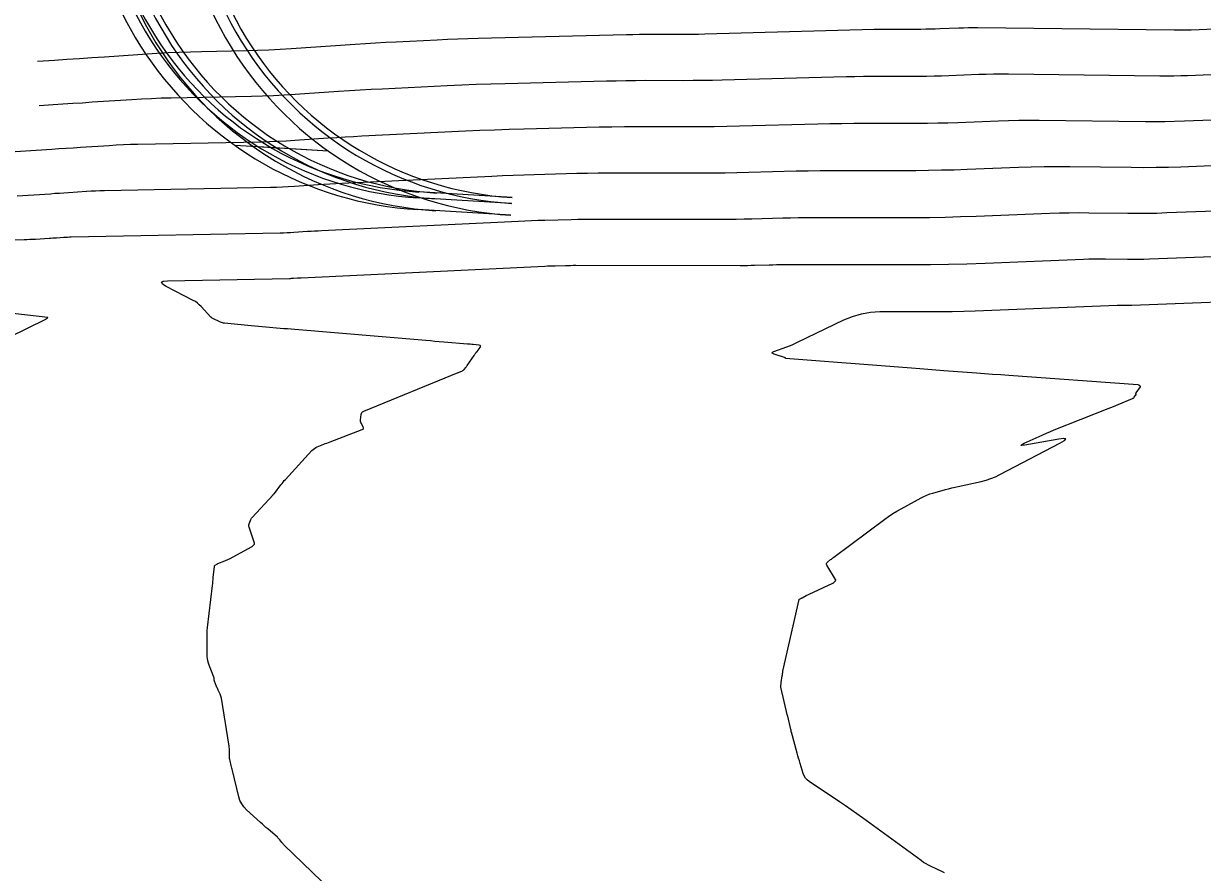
# Model space of a CAD drawing. Extents: x 658976 to 668721, y 639543 to 647196.
# Drawn here: x 661875.7 to 661975.7, y 642445.8 to 642517.8 of the extents above; entities that cross this region are included whole.
import ezdxf

# ---------------------------------------------------------------- set-up
doc = ezdxf.new("R2010")
doc.units = 0
for name, color, linetype in [('Ex_Major Contours', 7, 'Continuous'), ('Ex_Minor Contours', 7, 'Continuous'), ('R_Ramp 15 Degree_Min Ls', 7, 'Continuous'), ('R_Ramp 20 Degree Des Ls', 7, 'Continuous'), ('R_Ramp 20 Degree Existing Ramp', 7, 'Continuous'), ('R_Ramp 20 Degree_Min Ls', 7, 'Continuous')]:
    doc.layers.add(name, color=color, linetype=linetype)

msp = doc.modelspace()

# ---------------------------------------------------------------- linework, layer by layer
at = {"layer": 'Ex_Major Contours'}
for points in [[(661876.84, 642514.63), (661878.28, 642514.72), (661879.34, 642514.79), (661880.4, 642514.86), (661881.46, 642514.93), (661882.52, 642515), (661886.98, 642515.29), (661887.93, 642515.35), (661888.88, 642515.39), (661889.83, 642515.43), (661890.78, 642515.45), (661894.58, 642515.53), (661895.53, 642515.55), (661896.49, 642515.59), (661897.44, 642515.64), (661898.38, 642515.7), (661903.81, 642516.07), (661904.68, 642516.13), (661905.55, 642516.18), (661906.42, 642516.23), (661907.29, 642516.27), (661910.78, 642516.44), (661911.65, 642516.48), (661912.52, 642516.52), (661913.39, 642516.55), (661914.26, 642516.57), (661926.84, 642516.89), (661927.39, 642516.9), (661927.95, 642516.91), (661928.5, 642516.92), (661929.06, 642516.92), (661931.28, 642516.92), (661931.83, 642516.92), (661932.39, 642516.93), (661932.95, 642516.93), (661933.5, 642516.95), (661947.88, 642517.33), (661948.36, 642517.34), (661948.84, 642517.35), (661949.31, 642517.35), (661949.79, 642517.35), (661951.84, 642517.35), (661952.25, 642517.36), (661952.65, 642517.36), (661953.05, 642517.37), (661953.46, 642517.39), (661955.07, 642517.45), (661955.47, 642517.46), (661955.88, 642517.47), (661956.28, 642517.48), (661956.68, 642517.47), (661973.35, 642517.28), (661973.7, 642517.27), (661974.06, 642517.28), (661974.42, 642517.28), (661974.78, 642517.29), (661976.79, 642517.37)], [(661900.97, 642445.04), (661897.79, 642448.09), (661897.74, 642448.15), (661897.69, 642448.2), (661897.64, 642448.26), (661897.59, 642448.32), (661897.41, 642448.56), (661897.36, 642448.62), (661897.31, 642448.67), (661897.26, 642448.73), (661897.21, 642448.78), (661896.39, 642449.48), (661896.24, 642449.61), (661896.09, 642449.75), (661895.94, 642449.88), (661895.78, 642450.02), (661894.59, 642451.11), (661894.36, 642451.35), (661894.18, 642451.61), (661894.03, 642451.9), (661893.93, 642452.21), (661893.4, 642454.44), (661893.38, 642454.54), (661893.35, 642454.64), (661893.32, 642454.75), (661893.3, 642454.85), (661893.19, 642455.26), (661893.17, 642455.36), (661893.15, 642455.46), (661893.14, 642455.57), (661893.14, 642455.67), (661893.14, 642456.09), (661893.14, 642456.19), (661893.14, 642456.3), (661893.13, 642456.4), (661893.11, 642456.5), (661892.46, 642460.58), (661892.44, 642460.66), (661892.42, 642460.75), (661892.39, 642460.83), (661892.35, 642460.92), (661892.19, 642461.24), (661892.15, 642461.33), (661892.12, 642461.41), (661892.08, 642461.49), (661892.05, 642461.57), (661891.86, 642462.02), (661891.86, 642462.05), (661891.85, 642462.07), (661891.85, 642462.1), (661891.84, 642462.13), (661891.84, 642462.23), (661891.84, 642462.26), (661891.84, 642462.29), (661891.83, 642462.31), (661891.82, 642462.34), (661891.41, 642463.37), (661891.35, 642463.55), (661891.3, 642463.74), (661891.27, 642463.93), (661891.26, 642464.12), (661891.24, 642465.43), (661891.24, 642465.71), (661891.25, 642465.99), (661891.26, 642466.28), (661891.29, 642466.56), (661891.7, 642470.14), (661891.72, 642470.31), (661891.74, 642470.48), (661891.76, 642470.64), (661891.77, 642470.81), (661891.86, 642471.74), (661891.87, 642471.78), (661891.88, 642471.81), (661891.91, 642471.83), (661891.94, 642471.86), (661892.14, 642471.96), (661892.14, 642471.97), (661892.15, 642471.97), (661892.15, 642471.97), (661892.15, 642471.98), (661892.15, 642472), (661892.15, 642472), (661892.15, 642472), (661892.16, 642472.01), (661892.16, 642472.01), (661892.76, 642472.23), (661892.86, 642472.27), (661892.96, 642472.31), (661893.06, 642472.36), (661893.15, 642472.4), (661895.06, 642473.45), (661895.09, 642473.46), (661895.11, 642473.48), (661895.14, 642473.5), (661895.16, 642473.52), (661895.24, 642473.62), (661895.26, 642473.65), (661895.27, 642473.67), (661895.27, 642473.7), (661895.26, 642473.73), (661894.81, 642475.07), (661894.79, 642475.14), (661894.79, 642475.21), (661894.79, 642475.29), (661894.81, 642475.36), (661894.92, 642475.65), (661894.95, 642475.72), (661894.98, 642475.78), (661895.02, 642475.84), (661895.07, 642475.9), (661896.84, 642477.82), (661896.85, 642477.84), (661896.86, 642477.85), (661896.87, 642477.86), (661896.88, 642477.87), (661896.93, 642477.9), (661896.94, 642477.91), (661896.95, 642477.93), (661896.96, 642477.94), (661896.97, 642477.95), (661897.51, 642478.67), (661897.61, 642478.79), (661897.7, 642478.91), (661897.8, 642479.03), (661897.91, 642479.14), (661900.13, 642481.58), (661900.24, 642481.68), (661900.35, 642481.77), (661900.47, 642481.84), (661900.6, 642481.9), (661901.14, 642482.12), (661901.27, 642482.17), (661901.41, 642482.22), (661901.54, 642482.28), (661901.68, 642482.33), (661904.41, 642483.37), (661904.48, 642483.41), (661904.51, 642483.45), (661904.52, 642483.51), (661904.49, 642483.58), (661904.34, 642483.88), (661904.3, 642483.96), (661904.28, 642484.04), (661904.28, 642484.12), (661904.28, 642484.2), (661904.33, 642484.64), (661904.35, 642484.74), (661904.39, 642484.81), (661904.45, 642484.88), (661904.54, 642484.92), (661912.56, 642488.2), (661912.6, 642488.22), (661912.65, 642488.24), (661912.69, 642488.25), (661912.74, 642488.27), (661912.92, 642488.35), (661912.96, 642488.37), (661913, 642488.4), (661913.04, 642488.43), (661913.07, 642488.46), (661913.2, 642488.63), (661913.23, 642488.67), (661913.26, 642488.71), (661913.29, 642488.75), (661913.32, 642488.79), (661913.91, 642489.66), (661913.97, 642489.75), (661914.03, 642489.83), (661914.1, 642489.92), (661914.16, 642490), (661914.42, 642490.33), (661914.46, 642490.41), (661914.46, 642490.46), (661914.42, 642490.5), (661914.34, 642490.52), (661913.83, 642490.57), (661913.71, 642490.59), (661913.59, 642490.6), (661913.47, 642490.61), (661913.35, 642490.62), (661911.33, 642490.79), (661910.95, 642490.82), (661910.57, 642490.85), (661910.2, 642490.89), (661909.82, 642490.92), (661898.69, 642491.85), (661898.38, 642491.87), (661898.07, 642491.9), (661897.76, 642491.92), (661897.46, 642491.95), (661896.22, 642492.06), (661895.92, 642492.08), (661895.61, 642492.11), (661895.3, 642492.14), (661894.99, 642492.17), (661892.72, 642492.39), (661892.63, 642492.4), (661892.54, 642492.42), (661892.46, 642492.45), (661892.38, 642492.49), (661891.68, 642492.82), (661891.64, 642492.84), (661891.61, 642492.86), (661891.58, 642492.89), (661891.55, 642492.91), (661890.74, 642493.81), (661890.58, 642493.96), (661890.42, 642494.1), (661890.25, 642494.22), (661890.06, 642494.32), (661887.78, 642495.51), (661887.45, 642495.71), (661887.36, 642495.86), (661887.51, 642495.95), (661887.89, 642495.99), (661898.25, 642496.19), (661898.33, 642496.19), (661898.41, 642496.2), (661898.5, 642496.2), (661898.58, 642496.21), (661898.91, 642496.23), (661898.99, 642496.23), (661899.07, 642496.24), (661899.16, 642496.24), (661899.24, 642496.25), (661919.92, 642497.24), (661920.13, 642497.25), (661920.35, 642497.26), (661920.57, 642497.27), (661920.79, 642497.27), (661921.66, 642497.3), (661921.88, 642497.3), (661922.1, 642497.3), (661922.32, 642497.31), (661922.54, 642497.31), (661936.51, 642497.3), (661936.81, 642497.3), (661937.12, 642497.3), (661937.43, 642497.31), (661937.73, 642497.31), (661938.96, 642497.35), (661939.26, 642497.35), (661939.57, 642497.36), (661939.87, 642497.36), (661940.18, 642497.36), (661951.1, 642497.37), (661952.65, 642497.38), (661954.2, 642497.4), (661955.75, 642497.44), (661957.29, 642497.49), (661965.64, 642497.82), (661966.11, 642497.84), (661966.58, 642497.85), (661967.04, 642497.85), (661967.51, 642497.85), (661969.37, 642497.83), (661969.84, 642497.82), (661970.3, 642497.83), (661970.77, 642497.83), (661971.24, 642497.85), (661981.93, 642498.25)]]:
    msp.add_lwpolyline(points, dxfattribs=at)
at = {"layer": 'Ex_Minor Contours'}
for points in [[(661876.99, 642510.87), (661878.17, 642510.94), (661879, 642511), (661879.84, 642511.05), (661880.67, 642511.1), (661881.5, 642511.16), (661884.84, 642511.38), (661885.67, 642511.43), (661886.51, 642511.47), (661887.34, 642511.5), (661888.18, 642511.52), (661895.02, 642511.65), (661895.95, 642511.68), (661896.87, 642511.71), (661897.79, 642511.76), (661898.72, 642511.82), (661902.41, 642512.07), (661903.33, 642512.13), (661904.25, 642512.19), (661905.18, 642512.24), (661906.1, 642512.29), (661911.63, 642512.55), (661912.86, 642512.61), (661914.09, 642512.66), (661915.32, 642512.7), (661916.55, 642512.74), (661925.14, 642512.96), (661925.96, 642512.97), (661926.78, 642512.99), (661927.6, 642512.99), (661928.42, 642513), (661931.7, 642512.99), (661932.52, 642513), (661933.34, 642513.01), (661934.16, 642513.02), (661934.98, 642513.04), (661945.49, 642513.32), (661946.24, 642513.33), (661946.98, 642513.35), (661947.73, 642513.35), (661948.48, 642513.36), (661951.69, 642513.36), (661952.33, 642513.36), (661952.96, 642513.37), (661953.59, 642513.39), (661954.22, 642513.41), (661956.75, 642513.51), (661957.38, 642513.53), (661958.02, 642513.54), (661958.65, 642513.55), (661959.28, 642513.54), (661972.13, 642513.39), (661972.72, 642513.39), (661973.31, 642513.39), (661973.9, 642513.4), (661974.49, 642513.42), (661977.82, 642513.55)], [(661873.58, 642506.88), (661878.06, 642507.16), (661878.67, 642507.2), (661879.27, 642507.24), (661879.88, 642507.28), (661880.49, 642507.32), (661882.92, 642507.48), (661883.53, 642507.52), (661884.14, 642507.55), (661884.75, 642507.57), (661885.36, 642507.58), (661895.83, 642507.79), (661896.54, 642507.81), (661897.26, 642507.83), (661897.97, 642507.87), (661898.68, 642507.91), (661901.53, 642508.11), (661902.25, 642508.16), (661902.96, 642508.2), (661903.67, 642508.24), (661904.39, 642508.28), (661913.17, 642508.7), (661914.41, 642508.76), (661915.65, 642508.81), (661916.9, 642508.85), (661918.14, 642508.88), (661923.44, 642509.02), (661924.52, 642509.04), (661925.61, 642509.06), (661926.69, 642509.07), (661927.78, 642509.07), (661932.11, 642509.07), (661933.2, 642509.07), (661934.28, 642509.08), (661935.37, 642509.1), (661936.45, 642509.13), (661943.1, 642509.3), (661944.11, 642509.33), (661945.13, 642509.34), (661946.15, 642509.35), (661947.16, 642509.36), (661951.55, 642509.36), (661952.41, 642509.36), (661953.27, 642509.38), (661954.13, 642509.4), (661954.99, 642509.43), (661958.43, 642509.56), (661959.29, 642509.59), (661960.16, 642509.61), (661961.02, 642509.62), (661961.88, 642509.61), (661970.91, 642509.51), (661971.73, 642509.5), (661972.56, 642509.51), (661973.38, 642509.52), (661974.21, 642509.55), (661978.85, 642509.72)], [(661875.13, 642503.21), (661877.95, 642503.38), (661878.33, 642503.41), (661878.71, 642503.43), (661879.09, 642503.46), (661879.48, 642503.48), (661881, 642503.58), (661881.39, 642503.61), (661881.77, 642503.62), (661882.15, 642503.64), (661882.53, 642503.65), (661896.63, 642503.92), (661897.14, 642503.94), (661897.64, 642503.95), (661898.14, 642503.98), (661898.65, 642504.01), (661900.66, 642504.15), (661901.16, 642504.18), (661901.66, 642504.21), (661902.17, 642504.24), (661902.67, 642504.27), (661915.42, 642504.88), (661916.32, 642504.92), (661917.22, 642504.96), (661918.12, 642504.99), (661919.02, 642505.01), (661922.63, 642505.11), (661923.54, 642505.13), (661924.44, 642505.14), (661925.34, 642505.15), (661926.24, 642505.15), (661933.22, 642505.15), (661934.22, 642505.15), (661935.23, 642505.16), (661936.23, 642505.18), (661937.24, 642505.2), (661941.26, 642505.31), (661942.27, 642505.33), (661943.28, 642505.35), (661944.28, 642505.36), (661945.29, 642505.36), (661951.4, 642505.36), (661952.49, 642505.37), (661953.58, 642505.39), (661954.67, 642505.41), (661955.76, 642505.45), (661960.12, 642505.62), (661961.21, 642505.66), (661962.3, 642505.68), (661963.39, 642505.69), (661964.48, 642505.68), (661969.69, 642505.62), (661970.75, 642505.61), (661971.81, 642505.62), (661972.86, 642505.64), (661973.92, 642505.67), (661979.88, 642505.9)], [(661858.27, 642499.28), (661875.71, 642499.49), (661875.95, 642499.5), (661876.2, 642499.51), (661876.44, 642499.52), (661876.68, 642499.53), (661877.84, 642499.6), (661877.99, 642499.61), (661878.15, 642499.62), (661878.3, 642499.63), (661878.46, 642499.64), (661879.09, 642499.68), (661879.24, 642499.69), (661879.4, 642499.7), (661879.56, 642499.71), (661879.71, 642499.71), (661897.44, 642500.06), (661897.73, 642500.06), (661898.03, 642500.08), (661898.32, 642500.09), (661898.61, 642500.11), (661899.78, 642500.19), (661900.08, 642500.21), (661900.37, 642500.23), (661900.66, 642500.24), (661900.95, 642500.26), (661917.67, 642501.06), (661918.23, 642501.09), (661918.79, 642501.11), (661919.35, 642501.13), (661919.91, 642501.14), (661922.15, 642501.2), (661922.71, 642501.21), (661923.27, 642501.22), (661923.83, 642501.23), (661924.39, 642501.23), (661934.86, 642501.22), (661935.52, 642501.22), (661936.17, 642501.23), (661936.83, 642501.24), (661937.49, 642501.26), (661940.11, 642501.33), (661940.77, 642501.34), (661941.42, 642501.35), (661942.08, 642501.36), (661942.73, 642501.36), (661951.25, 642501.37), (661952.57, 642501.37), (661953.89, 642501.39), (661955.21, 642501.43), (661956.53, 642501.47), (661962.78, 642501.72), (661963.61, 642501.75), (661964.44, 642501.76), (661965.26, 642501.77), (661966.09, 642501.76), (661969.4, 642501.72), (661970.23, 642501.72), (661971.06, 642501.73), (661971.88, 642501.74), (661972.71, 642501.77), (661980.9, 642502.08)], [(661953.86, 642445.74), (661953.63, 642445.86), (661952.72, 642446.28), (661952.5, 642446.39), (661952.28, 642446.51), (661952.06, 642446.64), (661951.86, 642446.79), (661946.88, 642450.41), (661946.4, 642450.76), (661945.92, 642451.1), (661945.43, 642451.44), (661944.94, 642451.77), (661942.37, 642453.49), (661942.2, 642453.63), (661942.05, 642453.79), (661941.94, 642453.97), (661941.86, 642454.17), (661941.59, 642455.04), (661941.53, 642455.25), (661941.46, 642455.47), (661941.4, 642455.69), (661941.34, 642455.91), (661940.85, 642457.69), (661940.84, 642457.7), (661940.84, 642457.72), (661940.84, 642457.74), (661940.84, 642457.76), (661940.83, 642457.83), (661940.83, 642457.85), (661940.82, 642457.87), (661940.82, 642457.88), (661940.81, 642457.9), (661940.54, 642459.04), (661940.54, 642459.05), (661940.54, 642459.05), (661940.53, 642459.07), (661940.53, 642459.08), (661940.53, 642459.08), (661939.95, 642461.51), (661939.94, 642461.54), (661939.94, 642461.57), (661939.94, 642461.61), (661939.94, 642461.64), (661939.97, 642461.78), (661939.98, 642461.81), (661939.98, 642461.84), (661939.99, 642461.88), (661939.99, 642461.91), (661940.06, 642462.46), (661940.08, 642462.56), (661940.09, 642462.66), (661940.11, 642462.76), (661940.13, 642462.87), (661941.51, 642468.95), (661941.51, 642468.96), (661941.51, 642468.96), (661941.51, 642468.96), (661941.52, 642468.97), (661941.54, 642468.98), (661941.54, 642468.98), (661941.64, 642469.03), (661941.66, 642469.04), (661941.68, 642469.05), (661941.71, 642469.07), (661941.73, 642469.08), (661941.75, 642469.09), (661942.1, 642469.29), (661942.17, 642469.32), (661942.23, 642469.35), (661942.29, 642469.38), (661942.36, 642469.41), (661944.36, 642470.32), (661944.39, 642470.34), (661944.42, 642470.36), (661944.45, 642470.39), (661944.48, 642470.41), (661944.58, 642470.53), (661944.6, 642470.56), (661944.61, 642470.59), (661944.61, 642470.62), (661944.59, 642470.65), (661943.86, 642471.87), (661943.83, 642471.94), (661943.83, 642472), (661943.85, 642472.06), (661943.91, 642472.12), (661944.17, 642472.33), (661944.24, 642472.38), (661944.31, 642472.43), (661944.38, 642472.48), (661944.44, 642472.53), (661948.77, 642475.76), (661949.1, 642476), (661949.45, 642476.23), (661949.8, 642476.45), (661950.16, 642476.65), (661951.86, 642477.57), (661952.1, 642477.69), (661952.35, 642477.8), (661952.61, 642477.9), (661952.87, 642477.98), (661953.94, 642478.27), (661954.2, 642478.34), (661954.47, 642478.41), (661954.74, 642478.48), (661955.01, 642478.54), (661956.96, 642478.97), (661957.37, 642479.08), (661957.77, 642479.21), (661958.17, 642479.36), (661958.55, 642479.55), (661963.65, 642482.22), (661964.04, 642482.45), (661964.16, 642482.58), (661963.99, 642482.62), (661963.54, 642482.56), (661960.67, 642482.03), (661960.41, 642482), (661960.32, 642482.01), (661960.39, 642482.08), (661960.62, 642482.2), (661961.88, 642482.78), (661962.2, 642482.93), (661962.52, 642483.06), (661962.84, 642483.2), (661963.16, 642483.33), (661967.75, 642485.16), (661967.96, 642485.24), (661968.18, 642485.33), (661968.39, 642485.42), (661968.6, 642485.5), (661969.8, 642486), (661969.84, 642486.02), (661969.88, 642486.04), (661969.91, 642486.07), (661969.94, 642486.11), (661970.1, 642486.31), (661970.11, 642486.32), (661970.11, 642486.34), (661970.11, 642486.35), (661970.11, 642486.37), (661970.1, 642486.43), (661970.1, 642486.45), (661970.1, 642486.46), (661970.11, 642486.47), (661970.12, 642486.49), (661970.48, 642486.98), (661970.49, 642487.01), (661970.5, 642487.03), (661970.49, 642487.05), (661970.46, 642487.06), (661970.36, 642487.12), (661970.33, 642487.13), (661970.31, 642487.14), (661970.28, 642487.15), (661970.25, 642487.16), (661959.31, 642487.95), (661958.62, 642488), (661957.93, 642488.05), (661957.24, 642488.1), (661956.55, 642488.15), (661953.8, 642488.36), (661953.11, 642488.41), (661952.42, 642488.46), (661951.74, 642488.51), (661951.05, 642488.57), (661940.36, 642489.39), (661940.36, 642489.39), (661940.35, 642489.4), (661940.35, 642489.4), (661940.35, 642489.41), (661940.35, 642489.43), (661940.35, 642489.44), (661940.35, 642489.45), (661940.34, 642489.45), (661940.34, 642489.45), (661939.38, 642489.76), (661939.26, 642489.81), (661939.21, 642489.86), (661939.25, 642489.92), (661939.37, 642489.98), (661940.45, 642490.38), (661940.68, 642490.47), (661940.91, 642490.56), (661941.14, 642490.66), (661941.36, 642490.77), (661945.29, 642492.67), (661946.03, 642492.97), (661946.79, 642493.19), (661947.57, 642493.33), (661948.37, 642493.37), (661952.57, 642493.37), (661953.54, 642493.38), (661954.51, 642493.39), (661955.48, 642493.42), (661956.45, 642493.45), (661968.51, 642493.93), (661968.61, 642493.93), (661968.72, 642493.93), (661968.82, 642493.93), (661968.93, 642493.93), (661969.34, 642493.93), (661969.45, 642493.93), (661969.55, 642493.93), (661969.66, 642493.93), (661969.76, 642493.93), (661982.96, 642494.43)], [(661868.25, 642488.19), (661877.55, 642492.74), (661877.57, 642492.75), (661877.58, 642492.76), (661877.6, 642492.77), (661877.62, 642492.78), (661877.71, 642492.84), (661877.72, 642492.84), (661877.72, 642492.84), (661877.73, 642492.84), (661877.73, 642492.85), (661877.72, 642492.85), (661877.72, 642492.85), (661877.71, 642492.86), (661873, 642493.4)]]:
    msp.add_lwpolyline(points, dxfattribs=at)
at = {"layer": 'R_Ramp 15 Degree_Min Ls'}
for p, q in [((661901.53, 642507), (661893.62, 642507.47)), ((661917.1, 642502.55), (661909.19, 642503.03)), ((661917.13, 642503.05), (661909.22, 642503.53)), ((661917.04, 642501.55), (661909.13, 642502.03))]:
    msp.add_line(p, q, dxfattribs=at)
for radius in [30, 29, 28.5]:
    msp.add_arc((661910.93, 642531.97), radius, 161.5452, 266.5452, dxfattribs=at)
at = {"layer": 'R_Ramp 20 Degree Des Ls'}
for radius in [30, 29, 28.5]:
    msp.add_arc((661918.85, 642531.5), radius, 156.5452, 266.5452, dxfattribs=at)
at = {"layer": 'R_Ramp 20 Degree Existing Ramp'}
msp.add_line((661901.53, 642507), (661895.16, 642507.38), dxfattribs=at)
for radius in [30, 29, 28.5]:
    msp.add_arc((661912.47, 642531.88), radius, 156.5452, 266.5452, dxfattribs=at)
at = {"layer": 'R_Ramp 20 Degree_Min Ls'}
for radius in [30, 29, 28.5]:
    msp.add_arc((661918.85, 642531.5), radius, 156.5452, 266.5452, dxfattribs=at)

doc.saveas('drawing.dxf')
